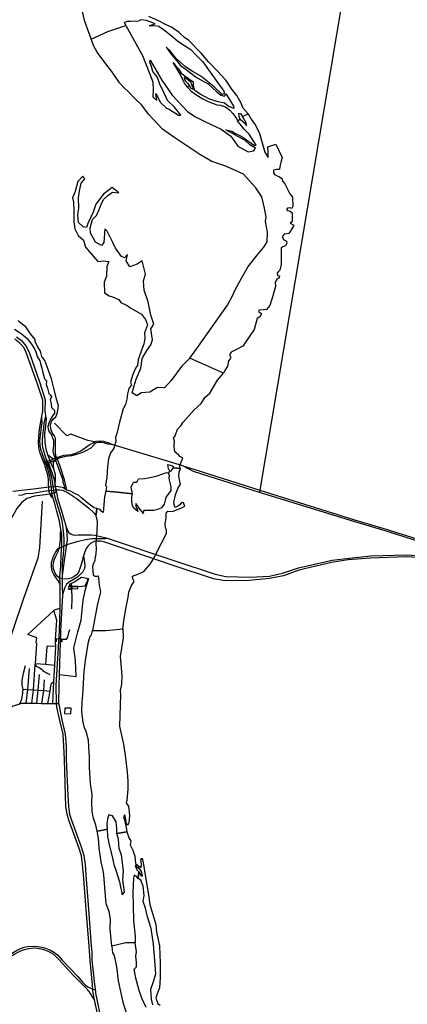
# Model space of a CAD drawing. Header units: millimetres. Extents: x 664923 to 767831, y 3118803 to 3207600.
# Tile 334 of 422: x 717351 to 719886, y 3174447 to 3180895. Entities that reach past the tile are written whole.
import ezdxf

# ---------------------------------------------------------------- set-up
doc = ezdxf.new("R2010")
doc.units = ezdxf.units.MM
for name, color, linetype in [('buildings', 5, 'Continuous'), ('parks', 8, 'Continuous'), ('railways', 4, 'Continuous'), ('roads_2', 2, 'Continuous'), ('roads_3', 3, 'Continuous'), ('water', 7, 'Continuous')]:
    doc.layers.add(name, color=color, linetype=linetype)

msp = doc.modelspace()

# ---------------------------------------------------------------- linework, layer by layer
at = {"layer": 'buildings'}
for points in [[(717686.48, 3177166.21), (717686.17, 3177182.85), (717670.72, 3177182.56), (717670.94, 3177170.84), (717671.03, 3177165.92), (717686.48, 3177166.21)], [(717690.61, 3177183.47), (717690.91, 3177167.31), (717731.24, 3177170.15), (717730.19, 3177184.21), (717690.61, 3177183.47)], [(717645.85, 3176387.38), (717644.33, 3176351.65), (717685.76, 3176349.92), (717687.27, 3176385.66), (717645.85, 3176387.38)]]:
    msp.add_lwpolyline(points, close=True, dxfattribs=at)
at = {"layer": 'parks'}
msp.add_lwpolyline([(717674.09, 3177197.51), (717690.61, 3177183.47), (717730.19, 3177184.21), (717779.49, 3177188.81), (717795.33, 3177224.84), (717792.52, 3177234.97), (717753.85, 3177241.8), (717717.47, 3177219.18), (717707.23, 3177211.45), (717693.44, 3177205.46), (717674.09, 3177197.51)], close=True, dxfattribs=at)
at = {"layer": 'railways'}
msp.add_lwpolyline([(717498.19, 3177742.23), (717480.88, 3177438.63), (717468.9, 3177369.9), (717375.44, 3177105.43), (717232.87, 3176683.61), (717203.22, 3176605.42), (717147.94, 3176507.05), (717127.51, 3176468.29)], dxfattribs=at)
at = {"layer": 'roads_2'}
for points in [[(717538.37, 3177853.54), (717538.37, 3177883.24), (717535.2, 3177915.27), (717526.44, 3177941.28), (717518.12, 3177970.42), (717514.4, 3177980.36), (717509.24, 3177994.9), (717494.77, 3178027.68), (717484.68, 3178056.99), (717476.21, 3178091.08), (717472.52, 3178133.5), (717479.82, 3178213.36), (717495.74, 3178299.36), (717501.76, 3178331.9), (717502.82, 3178403.01), (717461.97, 3178521.76), (717392.78, 3178714.98), (717376.6, 3178748.19), (717351.63, 3178777.62), (717318.93, 3178804.12)], [(717330.06, 3178819.41), (717362.12, 3178793.51), (717390.62, 3178759.55), (717413.08, 3178718.07), (717479.24, 3178524.61), (717516.21, 3178405.38), (717515.68, 3178331.23), (717520.09, 3178301.21), (717522.9, 3178282.09), (717519.19, 3178234.06), (717511.63, 3178183.59), (717513.93, 3178124.32), (717522.42, 3178084.72), (717532.49, 3178047.2), (717544.06, 3178018.38), (717547.26, 3178009.32), (717552.65, 3177996.27), (717571.85, 3177954.07), (717582.77, 3177919.71), (717582.15, 3177888.71), (717580.88, 3177852.4)], [(717486.56, 3178172.55), (717493.59, 3178228.9), (717497.16, 3178254.08), (717495.74, 3178299.36)], [(717520.09, 3178301.21), (717509.32, 3178251.29), (717506.29, 3178224.13), (717499.19, 3178171.77), (717496.75, 3178141.11), (717497.08, 3178123.03), (717497.37, 3178107.98), (717500.78, 3178086.95), (717509.89, 3178058.51), (717521.68, 3178022.08), (717535.14, 3177976.64), (717543.11, 3177955.2), (717550.61, 3177931.75), (717557.11, 3177908.26), (717562.8, 3177873.73), (717566.39, 3177843.67), (717575.54, 3177786.11)], [(717562.51, 3177781.84), (717555.81, 3177842.97), (717552.21, 3177873.54), (717547.57, 3177906.08), (717542.07, 3177929.57), (717534.09, 3177952.02), (717527.18, 3177970.97), (717512.79, 3178011.86), (717499.47, 3178049.28), (717489.8, 3178080.22), (717485.23, 3178108.76), (717482.68, 3178137.33), (717486.56, 3178172.55)], [(717521.68, 3178022.08), (717541.98, 3177984.43), (717562.72, 3177924.46), (717574.06, 3177891.3), (717600.9, 3177752.99)], [(717543.78, 3177803.29), (717538.37, 3177853.54)], [(717560.15, 3177763.32), (717550.21, 3177787.01), (717543.78, 3177803.29)], [(717580.88, 3177852.4), (717587.61, 3177802.66)], [(717828.48, 3174546.76), (717827.23, 3174566.47), (717826.76, 3174573.96), (717812.41, 3174733.55), (717804.44, 3174828.31), (717786.32, 3175068.94), (717767.18, 3175297.23), (717762.24, 3175363.07), (717754.99, 3175419.01), (717737.86, 3175474.16), (717671.69, 3175652.6), (717660.63, 3175693.17), (717652.95, 3175741.88), (717650.33, 3175815.78), (717642.87, 3176049.81), (717640.02, 3176135.42), (717634.19, 3176216.03), (717613.92, 3176306.24), (717593.55, 3176393.36), (717590.41, 3176416.38), (717589.81, 3176535.63), (717609.82, 3176890.32), (717614.91, 3177042.52), (717614.64, 3177196.88), (717613.27, 3177251.68), (717618.9, 3177316.56), (717622.35, 3177394.47), (717626.71, 3177459.25), (717625.89, 3177486.89), (717625.42, 3177527.11), (717620.57, 3177557.32), (717611.93, 3177611.03), (717591.55, 3177683.1), (717581.84, 3177718.94), (717573.25, 3177746.39), (717562.51, 3177781.84)], [(717575.54, 3177786.11), (717588.01, 3177740.14), (717601.91, 3177698.73), (717613.16, 3177663.29), (717622.96, 3177625.32), (717627.45, 3177601.3), (717633.24, 3177561.24), (717636.39, 3177527.66), (717639.58, 3177492.07), (717638.17, 3177459.91), (717637.29, 3177425.76), (717635.36, 3177394.09), (717628.88, 3177335.22), (717629.36, 3177255.9), (717629.17, 3177181.62)], [(717600.9, 3177752.99), (717622.54, 3177684.81), (717651.23, 3177580.41), (717661.76, 3177557.51), (717672.75, 3177536.12), (717687.07, 3177526.35), (717706.86, 3177520.2), (717732.08, 3177521.17), (717769.44, 3177520.77)], [(717651.23, 3177580.41), (717657.97, 3177530.34), (717660.26, 3177488.7), (717642.11, 3177352.79)], [(717667.11, 3177459.96), (717725.57, 3177477.87)], [(717725.57, 3177477.87), (717780.33, 3177491.45), (717825.62, 3177498.32), (717912.45, 3177497.43), (717922.5, 3177499.52)], [(717614.64, 3177196.88), (717600.83, 3177225.24), (717586.88, 3177242.55), (717572.91, 3177260.87), (717562.88, 3177284.79), (717558.33, 3177311.81), (717559.35, 3177338.44), (717564.99, 3177361.14), (717572.17, 3177381.86), (717583.82, 3177406.19), (717602.5, 3177433.14)], [(717602.5, 3177433.14), (717667.11, 3177459.96)], [(717642.11, 3177352.79), (717629.36, 3177255.9)], [(717629.17, 3177181.62), (717630.44, 3177129.07), (717617.2, 3176890.92), (717609.42, 3176607.08), (717605.8, 3176532.76), (717605.21, 3176418.02), (717608.27, 3176401.61), (717625.58, 3176309.37), (717647.13, 3176217.34), (717655.46, 3176136.16), (717654.57, 3176050.48), (717664.54, 3175815.27), (717669.63, 3175742.02), (717677.35, 3175693.49), (717688.65, 3175652.41), (717752.61, 3175477.97), (717769.79, 3175420.97), (717779.56, 3175362), (717783.89, 3175296.14), (717801.12, 3175069.67), (717818.63, 3174829.03), (717821.84, 3174789.64), (717823.43, 3174737.91), (717840.2, 3174576.13), (717841.47, 3174566.13), (717844.42, 3174542.7)], [(717179.41, 3174705.89), (717187.19, 3174710.81), (717234.36, 3174740.73), (717307.33, 3174787), (717328.85, 3174799.77), (717350.41, 3174810.22), (717379.99, 3174821.6), (717403.99, 3174826.17), (717442.84, 3174828.9), (717468.27, 3174826.41), (717494.53, 3174821.49), (717519.92, 3174814.36), (717551.37, 3174801.29), (717577.69, 3174785.8), (717599.89, 3174769.33), (717628.73, 3174737.21), (717730.08, 3174629.57), (717761.86, 3174592.16), (717781.42, 3174571.65), (717796.25, 3174561.1), (717809.3, 3174554.99), (717828.48, 3174546.76), (717844.42, 3174542.7)], [(717839.93, 3174476.4), (717827.63, 3174497.13), (717804.85, 3174530.33), (717800.05, 3174535.72), (717791.47, 3174545.33), (717774.96, 3174563.8), (717699.04, 3174640.98), (717606.22, 3174741.59), (717572.84, 3174772.67), (717538.96, 3174792.64), (717501.16, 3174805.6), (717464.02, 3174813.11), (717439.09, 3174814.09), (717409.29, 3174811.35), (717379.37, 3174804.42), (717349.75, 3174792.38), (717319.09, 3174775.96), (717216.81, 3174711.89), (717194.04, 3174697.63), (717186.53, 3174692.92)], [(718075.83, 3173474.1), (718054.05, 3173540.82), (718017.78, 3173653.8), (718012.32, 3173677.61), (717975.46, 3173829.5), (717926.92, 3174007.03), (717911.33, 3174107.39), (717901.16, 3174151.17), (717866.78, 3174356.25), (717839.93, 3174476.4), (717830.51, 3174522.27), (717829.18, 3174535.67), (717828.48, 3174546.76)], [(717844.42, 3174542.7), (717845.77, 3174531.98), (717847.15, 3174521.02), (717855.72, 3174478.06), (717867.35, 3174416.39), (717879.67, 3174360.54), (717893.38, 3174332.24), (717912.71, 3174303.22), (717930.44, 3174282.6), (717959.54, 3174250.48), (717987.4, 3174218.34), (718002.05, 3174197.04), (718011.31, 3174165.16), (718002.23, 3174120.62), (717990.42, 3174056.91), (717971.66, 3173999.86), (717963.28, 3173951.01), (717966.32, 3173920.87), (717989.67, 3173831.93), (718018.26, 3173727.07), (718091.02, 3173478.3)]]:
    msp.add_lwpolyline(points, dxfattribs=at)
at = {"layer": 'roads_3'}
for points in [[(719005.7, 3185382.2), (718774.95, 3183388.36), (718872.45, 3183331.8), (718936.73, 3183257.93), (718967.8, 3183166.74), (719045.19, 3182842.84), (719036.61, 3182629.93), (719458.91, 3181361.35), (719486.97, 3181207.51), (719461.17, 3181019.28), (718922.34, 3177813.88), (718919.97, 3177799.77)], [(717839.89, 3178131.73), (717795.87, 3178139.67), (717685.65, 3178181.22), (717658.04, 3178170.18), (717577.37, 3178252.05)], [(717803.72, 3178108.07), (717830.1, 3178125.05)], [(717830.1, 3178125.05), (717839.89, 3178131.73), (717851.19, 3178136.16), (717872.03, 3178138.04), (717898.54, 3178135.97), (717934.46, 3178125.3), (717961.9, 3178111.54)], [(717961.9, 3178111.54), (717930.18, 3178115.24), (717904.74, 3178121.99), (717887.54, 3178125.81), (717865.66, 3178125.56), (717850.75, 3178124.8), (717841.2, 3178117.99)], [(717606.08, 3178032.01), (717638.98, 3178042.98), (717689.92, 3178048.59), (717722.79, 3178058.63), (717751.38, 3178071.73), (717803.72, 3178108.07)], [(717814.81, 3178090.18), (717783.98, 3178071.69), (717760.66, 3178060.62), (717728.29, 3178048.94), (717692.02, 3178039.62), (717649.92, 3178035.4), (717609.45, 3178023.95)], [(717841.2, 3178117.99), (717814.81, 3178090.18)], [(718417.8, 3177973.27), (717961.9, 3178111.54)], [(717509.24, 3177994.9), (717547.26, 3178009.32), (717576.8, 3178021.19)], [(717580.63, 3178011.64), (717561.68, 3178001.23), (717552.65, 3177996.27), (717514.4, 3177980.36)], [(717532.49, 3178047.2), (717553.5, 3178031.1), (717566.12, 3178024.13), (717576.8, 3178021.19)], [(717580.63, 3178011.64), (717569.5, 3177994.94), (717569.4, 3177979.53), (717571.85, 3177954.07)], [(717576.8, 3178021.19), (717606.08, 3178032.01)], [(717609.45, 3178023.95), (717580.63, 3178011.64)], [(718417.8, 3177973.27), (718489.01, 3177951.03), (718922.34, 3177813.88), (719540.08, 3177619.53), (719732.97, 3177564.09), (720066.41, 3177457.92), (720254.26, 3177397.56), (720301.21, 3177390.22), (720341.55, 3177385.87), (720378.56, 3177366.83)], [(720353.43, 3177357.65), (720345.86, 3177366.79), (720334.23, 3177373.2), (720254.26, 3177384.93), (720056.89, 3177446.87), (719734.37, 3177550.2), (719535.98, 3177610.07), (718919.97, 3177799.77), (718486.7, 3177937.35), (718417.8, 3177973.27)], [(717587.61, 3177798.43), (717550.21, 3177787.01), (717498.75, 3177782.2), (717448.29, 3177774.32), (717397.02, 3177759.24), (717361.91, 3177731.01), (717331.19, 3177694.43), (717277.82, 3177596.23), (717243.08, 3177514.03), (717156.08, 3177308.15), (717010.45, 3176941.32), (716963.31, 3176633.02), (716924.64, 3176453.66), (716899.3, 3176314.43), (716889.05, 3176258.22), (716879.71, 3176211.07), (716854.88, 3176062.51), (716848.43, 3176034.11), (716844.8, 3176019.98)], [(717610.95, 3177440.94), (717613.66, 3177458.56), (717617.07, 3177491.77), (717616.96, 3177524.9), (717620.57, 3177557.32)], [(718619.2, 3177234.62), (718348.95, 3177323.07), (717906.58, 3177472.79), (717878.92, 3177480.89), (717860.15, 3177481.17), (717838.73, 3177477.21), (717814.52, 3177464.59), (717799.21, 3177449.84), (717785.02, 3177431.33), (717777.38, 3177411.28), (717768, 3177383.22), (717753.76, 3177334.66), (717735.68, 3177275.57), (717721.83, 3177260.75), (717705.91, 3177248.4), (717686.43, 3177237.5), (717659.28, 3177231.97), (717628.96, 3177233.9), (717608.66, 3177240.06), (717594.82, 3177251.35), (717582.36, 3177269.69), (717574.35, 3177293.14), (717570.37, 3177316.66), (717571.47, 3177339.28), (717578.62, 3177362.01), (717589.25, 3177387.32), (717601.38, 3177413.64), (717610.95, 3177440.94)], [(717769.44, 3177520.77), (717792.18, 3177521.62), (717818.72, 3177521.69), (717842.38, 3177519.2), (717915.53, 3177501.84), (717922.5, 3177499.52), (718359.25, 3177353.66), (718630.08, 3177265.04)], [(717768, 3177383.22), (717771.97, 3177359.09), (717775.39, 3177338.58), (717775.72, 3177320.5), (717774.06, 3177301.39), (717763.86, 3177280.11), (717746.55, 3177261.21), (717728.17, 3177245.3), (717702.72, 3177229.76)], [(720171.11, 3177356.93), (720019.28, 3177369.39), (719881.67, 3177377.48), (719646.59, 3177369.59), (719499.71, 3177357.55), (719390.72, 3177341.58), (719177.74, 3177291.19), (719075.36, 3177254.22), (718984.54, 3177235.51), (718852.69, 3177222.73), (718694.76, 3177220.27), (718619.2, 3177234.62)], [(718630.08, 3177265.04), (718699.04, 3177248.8), (718856.62, 3177244.48), (718985.41, 3177251.27), (719070.01, 3177271.09), (719174.83, 3177306.57), (719395.48, 3177356.64), (719505.85, 3177369.65), (719647.34, 3177383.25), (719881.41, 3177391.39), (720020.05, 3177381.79), (720172.73, 3177369.34)], [(717609.42, 3176607.08), (717720.23, 3176595.07), (717715.15, 3176698.27), (717704.69, 3176781.03), (717731.03, 3176886.89), (717751.64, 3176962.92), (717764.9, 3177094.63), (717778.43, 3177156.45), (717803.43, 3177237.63)], [(717702.72, 3177229.76), (717677.27, 3177214.23), (717657.37, 3177198.79), (717644.25, 3177171.94), (717630.44, 3177129.07)], [(717689.37, 3177165.23), (717669.47, 3177165.09), (717669.66, 3177170.89)], [(717687.53, 3177208.18), (717688.9, 3177181.91), (717689.37, 3177165.23), (717691, 3177106.53), (717688.38, 3177036.06)], [(717404.69, 3176868.27), (717573.26, 3177025.82), (717578.12, 3177030.36), (717614.91, 3177042.52)], [(717567.35, 3176417.32), (717574.82, 3176561.04), (717580.34, 3176668.44), (717586.9, 3176789.66), (717585.27, 3176823.09), (717584.59, 3176837.21), (717593.27, 3176962.03), (717573.26, 3177025.82)], [(717625.08, 3176821.96), (717621.86, 3176821.72), (717621.87, 3176838.89), (717657.19, 3176839.33), (717665.41, 3176851.97), (717671.12, 3176883.12), (717677.58, 3176902.28)], [(717452.9, 3176679.37), (717461.48, 3176807.49), (717458.86, 3176817.11), (717461.97, 3176847.43), (717404.69, 3176868.27)], [(717590.48, 3176823.55), (717591.35, 3176841.83)], [(717591.35, 3176841.83), (717625.94, 3176840.22)], [(717625.94, 3176840.22), (717625.08, 3176821.96)], [(717586.9, 3176789.66), (717533.54, 3176791.63), (717528.08, 3176789.19), (717518.99, 3176673.82)], [(717590.48, 3176823.55), (717585.27, 3176823.09)], [(717351.56, 3176415.24), (717364.86, 3176444.95), (717371.15, 3176487.32), (717372.29, 3176510.56), (717366.81, 3176537.33), (717366.76, 3176568.11), (717374.5, 3176616.77), (717387.48, 3176666.32)], [(717392.17, 3176419.41), (717403.63, 3176509.08), (717415.37, 3176647.01)], [(717429.46, 3176418.56), (717439.95, 3176507.38), (717452.37, 3176672.24), (717452.9, 3176679.37)], [(717452.37, 3176672.24), (717458.88, 3176661.91), (717467.87, 3176657.64), (717475.51, 3176655.7), (717485.34, 3176649.1), (717493.59, 3176642.46), (717499.5, 3176634.76), (717503.79, 3176629.88), (717508.04, 3176627.35), (717515.96, 3176623.85), (717522.85, 3176620.06), (717534.24, 3176613.75), (717547.2, 3176607.73)], [(717452.9, 3176679.37), (717518.99, 3176673.82)], [(717518.99, 3176673.82), (717580.34, 3176668.44)], [(717461.65, 3176418.28), (717471.29, 3176504.76), (717479.31, 3176606.46)], [(717372.29, 3176510.56), (717403.63, 3176509.08), (717439.95, 3176507.38), (717471.29, 3176504.76), (717505.74, 3176501.88), (717550.82, 3176497.98)], [(717510.37, 3176571.31), (717505.74, 3176501.88), (717493.64, 3176417.99)], [(717535.09, 3176417.61), (717550.82, 3176497.98), (717554.41, 3176530.4), (717559.3, 3176549.8), (717574.82, 3176561.04)], [(716968.83, 3175895.23), (716984.65, 3175901.7), (717038.79, 3175923.52), (717083.95, 3175948.87), (717109.01, 3175983.25), (717124.97, 3176026.86), (717133.71, 3176064.58), (717175.98, 3176216.14), (717206.34, 3176303.83), (717241.02, 3176356.13), (717303.68, 3176399.03), (717351.56, 3176415.24), (717365.69, 3176420.01), (717392.17, 3176419.41), (717429.46, 3176418.56), (717461.65, 3176418.28), (717493.64, 3176417.99), (717535.09, 3176417.61), (717567.35, 3176417.32), (717590.41, 3176416.38), (717605.21, 3176418.02)]]:
    msp.add_lwpolyline(points, dxfattribs=at)
at = {"layer": 'water'}
for points in [[(717759.36, 3180948.38), (717771.57, 3180891.32), (717800.27, 3180813.63), (717817.96, 3180768.07), (717928.02, 3180817.07), (718045.57, 3180858), (718035.63, 3180875.94), (718052.78, 3180886.12), (718075.69, 3180885.94), (718130.13, 3180888.8), (718144.84, 3180896.47), (718177.13, 3180891.53), (718219.52, 3180876.31), (718235.17, 3180867.36), (718221.04, 3180861.55), (718197, 3180855.56), (718232.87, 3180858.08), (718260.81, 3180853.67), (718291.56, 3180832.08), (718340.61, 3180791.73), (718382.12, 3180757.4), (718410.98, 3180736.99), (718470.49, 3180700.54), (718498.33, 3180669.03), (718549.4, 3180620.1), (718595.9, 3180551.35), (718686.15, 3180427.39), (718690.14, 3180412.68), (718676.02, 3180406.25), (718623.71, 3180455.16), (718535.7, 3180525.59), (718486.23, 3180554.84), (718435.47, 3180587.16), (718374.99, 3180642.07), (718332.55, 3180693.01), (718309.22, 3180715.99), (718339.15, 3180671.58), (718377.1, 3180628.56), (718403.11, 3180595.78), (718440.14, 3180569.37), (718505.49, 3180518.24), (718561.2, 3180486.64), (718583.08, 3180475.34), (718641.02, 3180423.46), (718665.6, 3180400.51), (718690.48, 3180394.82), (718698.26, 3180409.13), (718722.49, 3180372.01), (718749.28, 3180330.01), (718750.85, 3180312.8), (718715.23, 3180329.99), (718690.74, 3180348.01), (718640.97, 3180360.62), (718588.04, 3180376.26), (718531.08, 3180408.45), (718496.61, 3180430.6), (718485.41, 3180466.73), (718476.75, 3180465.96), (718483.85, 3180450.69), (718488.42, 3180437.84), (718474.04, 3180445.58), (718461.97, 3180461.98), (718447.26, 3180454.32), (718471.27, 3180428.28), (718508.95, 3180400.03), (718548.38, 3180377.98), (718583.38, 3180360.16), (718640.16, 3180337.2), (718661.23, 3180336.37), (718696.75, 3180324.71), (718725.04, 3180301.84), (718745.86, 3180281.28), (718768.14, 3180249.05), (718775.38, 3180233.22), (718793.13, 3180244.64), (718786.49, 3180261.1), (718784.21, 3180283.86), (718794.79, 3180280.97), (718802.42, 3180270.03), (718807.68, 3180260.32), (718845.11, 3180278.88), (718813.33, 3180315.81), (718797.14, 3180353.09), (718771.52, 3180398.81), (718737.32, 3180439.44), (718699.03, 3180499.71), (718647.2, 3180556.02), (718584.73, 3180618.29), (718537.21, 3180675.91), (718452.58, 3180764.26), (718430.05, 3180776.78), (718392.88, 3180811.19), (718342.69, 3180845.97), (718309.55, 3180862.6), (718257.68, 3180888.12), (718195.86, 3180916.52)], [(717316.3, 3178868.87), (717360.17, 3178840.73), (717399.18, 3178807.58), (717427.73, 3178771.14), (717448.84, 3178735.19), (717457.3, 3178713.16), (717463.93, 3178689.88), (717481.81, 3178660.65), (717486.45, 3178644.71), (717494.45, 3178614.05), (717501.19, 3178585.23), (717513.74, 3178542.94), (717520.7, 3178535.07), (717526.41, 3178527.78), (717523.09, 3178506.77), (717531.6, 3178481.67), (717540.29, 3178447.95), (717550.35, 3178439.51), (717557.42, 3178426.09), (717549.74, 3178406.22), (717556.42, 3178379.86), (717558.09, 3178356.48), (717570.76, 3178341.92), (717578.3, 3178335.91), (717577.37, 3178319.25), (717567.12, 3178304.28), (717550.88, 3178278.71), (717541.45, 3178253.28), (717535.04, 3178231.59), (717535.93, 3178216.82), (717541.19, 3178200.9), (717550.12, 3178186.9), (717557.74, 3178176.56), (717563.56, 3178163.73), (717570.81, 3178139.84), (717572.64, 3178108.45), (717569.94, 3178086.84), (717567.77, 3178070.78), (717571.27, 3178049.28), (717578.37, 3178034.01), (717587.59, 3178004.6), (717592.88, 3177986.84), (717603.34, 3177957.46), (717615.67, 3177926.89), (717626.09, 3177899.35), (717632.68, 3177878.53), (717632.91, 3177866.21), (717639.4, 3177849.7), (717644.86, 3177822.68), (717649.96, 3177817.54), (717659.8, 3177814.72), (717653.89, 3177837.03), (717643.77, 3177881.2), (717618.1, 3177962.67), (717605.03, 3177999.39), (717587.55, 3178039.73), (717585.24, 3178063.71), (717584.64, 3178129.01), (717584.79, 3178154.27), (717576.38, 3178173.22), (717562.41, 3178192.06), (717555.18, 3178214.1), (717551.53, 3178243.61), (717559.19, 3178264.7), (717568.85, 3178278.44), (717585.87, 3178295.39), (717596.02, 3178315.29), (717602.22, 3178348.07), (717603.73, 3178366.58), (717588.5, 3178419.89), (717573.11, 3178481.21), (717557.68, 3178544.38), (717527.62, 3178628.84), (717513.97, 3178663.09), (717495.5, 3178690.47), (717485.59, 3178723.56), (717466.43, 3178754.62), (717450.95, 3178787.59), (717451.32, 3178801.16), (717421.54, 3178837.57), (717404.3, 3178864.96), (717391.58, 3178883.21), (717367.74, 3178899.4), (717351.97, 3178915.13), (717340.61, 3178926)], [(717342.33, 3177781.19), (717367.82, 3177783.98), (717390.89, 3177792.49), (717436.7, 3177795.65), (717509.07, 3177806.83), (717589.01, 3177816.4), (717613.4, 3177816.28), (717631.47, 3177813.16), (717667.79, 3177795.94), (717726.57, 3177757.18), (717750.73, 3177737.98), (717801.41, 3177698.49), (717838.64, 3177663.38), (717849.39, 3177647.4), (717852.05, 3177671.04), (717854.91, 3177694.31), (717837.42, 3177698.02), (717799.13, 3177726.76), (717754.31, 3177764.05), (717734.83, 3177781.59), (717696.74, 3177799.94), (717682.07, 3177808.33), (717659.8, 3177814.72), (717649.96, 3177817.54), (717637.56, 3177828.86), (717616.57, 3177833.67), (717587.44, 3177838.9), (717525.43, 3177832.55), (717439.13, 3177821.12), (717306.47, 3177804.78)], [(718221.4, 3174443.09), (718212.39, 3174481.65), (718207.86, 3174546.67), (718225.97, 3174597.27), (718241.6, 3174647.01), (718235.02, 3174733.41), (718225.54, 3174841.17), (718209.53, 3174944.7), (718187.39, 3175020.92), (718173.08, 3175077.51), (718159.03, 3175120.09), (718165.76, 3175158.94), (718157.96, 3175221.43), (718142.34, 3175259.86), (718125.55, 3175271.91), (718130.54, 3175314.84), (718142.57, 3175291.99), (718154.28, 3175285.63), (718149.64, 3175311.91), (718139.39, 3175329.02), (718126.81, 3175337.02), (718129.83, 3175352.74), (718145.73, 3175343.96), (718147.84, 3175364.6), (718143.98, 3175393.38), (718152.08, 3175403.41), (718161.12, 3175362.38), (718170.7, 3175293.35), (718193.82, 3175164.41), (718200.82, 3175100.27), (718241.37, 3174969.19), (718246.44, 3174919.85), (718265.52, 3174829.56), (718270.13, 3174715.94), (718268.59, 3174621.14), (718264.85, 3174555.97), (718251.39, 3174522.76), (718240.46, 3174487.12), (718254.34, 3174453.6), (718270.32, 3174440.7)], [(718178.65, 3174425.81), (718148.52, 3174487.05), (718132.64, 3174538.66), (718110.46, 3174617.36), (718099.39, 3174677.31), (718115.67, 3174693.27), (718114.28, 3174722.91), (718109.4, 3174762.37), (718113.85, 3174790.47), (718106.13, 3174848.83), (718044, 3174848.89), (717952.92, 3174827.29), (717957.34, 3174784.55), (717967.53, 3174767.36), (717984.82, 3174691.64), (717993.96, 3174601.99), (718025.57, 3174461.68), (718056.38, 3174364.19)]]:
    msp.add_lwpolyline(points, dxfattribs=at)
for points in [[(718463.36, 3178678.49), (718519.42, 3178756.94), (718608.98, 3178882.81), (718710.8, 3179025.27), (718743.5, 3179087.49), (718760.18, 3179126.31), (718801.34, 3179202.17), (718844.38, 3179279.99), (718903.96, 3179353.3), (718948.44, 3179406.11), (718970.04, 3179441.17), (718972.73, 3179503.79), (718958.84, 3179573.8), (718963.15, 3179601.8), (718951.38, 3179661.26), (718934.5, 3179736.02), (718894.69, 3179794.95), (718813.7, 3179882.94), (718747.3, 3179914.42), (718691.72, 3179937.45), (718607.95, 3179967.64), (718529.71, 3180012.37), (718359.23, 3180125.63), (718285.66, 3180179.12), (718254.12, 3180210.29), (718226.44, 3180241.54), (718192.89, 3180276.52), (718149.18, 3180334.76), (718101.14, 3180381.33), (718064.41, 3180420.42), (718030.94, 3180451.54), (718003.28, 3180481.83), (717953.52, 3180555.98), (717914.86, 3180605.3), (717857.3, 3180682.19), (717836.23, 3180722.21), (717817.96, 3180768.07), (717928.02, 3180817.07), (718045.57, 3180858), (718154.7, 3180661.77), (718221.82, 3180487.85), (718223.71, 3180438.8), (718221.71, 3180390.64), (718248.27, 3180367.08), (718240.66, 3180412.17), (718271.74, 3180354.04), (718310.18, 3180316.26), (718323.61, 3180311.96), (718390.27, 3180270.83), (718405.63, 3180270.13), (718362.55, 3180322.54), (718316.65, 3180366.03), (718288.72, 3180429.08), (718269.67, 3180467.16), (718264.47, 3180480.37), (718250.32, 3180521.99), (718221.95, 3180555.46), (718213.39, 3180589.31), (718202.94, 3180618.19), (718203.71, 3180630.53), (718279.98, 3180498.41), (718347.18, 3180402.09), (718383.57, 3180363.84), (718449.79, 3180292.64), (718500.97, 3180258.61), (718565.98, 3180225.34), (718668.92, 3180177.99), (718731.2, 3180132.84), (718776.65, 3180066.91), (718816.05, 3180046.09), (718844.22, 3180029.99), (718883.1, 3180036.89), (718893.94, 3180053.1), (718856.97, 3180076.43), (718824.2, 3180106.61), (718772.94, 3180132.76), (718742.87, 3180150.67), (718698.48, 3180173.25), (718737.64, 3180165.36), (718762.06, 3180151.04), (718800.18, 3180132.66), (718825.88, 3180115.89), (718843.48, 3180102.05), (718887.42, 3180070.85), (718896.64, 3180074.09), (718850.71, 3180145.93), (718819.73, 3180179.23), (718775.38, 3180233.22), (718793.13, 3180244.64), (718809.53, 3180228.32), (718822.75, 3180216.86), (718834.21, 3180199.82), (718832.61, 3180218.9), (718814.06, 3180250.58), (718807.68, 3180260.32), (718845.11, 3180278.88), (718865.57, 3180244.77), (718893.56, 3180205.25), (718919.98, 3180150.31), (718955.09, 3180028.38), (718975.58, 3179993.03), (718976.18, 3180026.31), (718973.65, 3180061.99), (719025.93, 3180080.84), (719068.46, 3179992.93), (719059.77, 3179960.74), (719051.63, 3179932.87), (719049.24, 3179915.01), (719030.3, 3179914.6), (719011.18, 3179910.54), (719011.5, 3179893.29), (719018.52, 3179882.34), (719034.19, 3179872.17), (719050.27, 3179866.88), (719067.87, 3179853.04), (719070.02, 3179837.06), (719085.81, 3179820.73), (719118.03, 3179754.18), (719135.77, 3179732.34), (719137.52, 3179672.61), (719131.59, 3179658.95), (719118.5, 3179663.02), (719101.84, 3179660.24), (719097.06, 3179650.91), (719105.22, 3179644.91), (719120.14, 3179642.11), (719133.38, 3179629.42), (719133.19, 3179573.97), (719120.38, 3179563.25), (719144.15, 3179550.77), (719138.79, 3179539.57), (719111.12, 3179495.93), (719080.24, 3179491.66), (719068.21, 3179472.95), (719078.5, 3179452.81), (719095.99, 3179444.51), (719097.47, 3179432.22), (719089.11, 3179414.81), (719072.52, 3179408.33), (719062.12, 3179401.36), (719060.46, 3179292.29), (719052.5, 3179254.55), (719039.73, 3179242.62), (719034.29, 3179235.12), (719037.65, 3179221.01), (719050.1, 3179217.54), (719047.87, 3179204.56), (719032.59, 3179193.81), (719022.4, 3179175.75), (719024.79, 3179147.45), (719006.73, 3179087.35), (718986.25, 3179023.51), (718965.68, 3178997.87), (718944.69, 3178994.39), (718917.45, 3178993.88), (718912.04, 3178985.15), (718925.84, 3178975.56), (718931.54, 3178968.89), (718921.37, 3178950.22), (718904.27, 3178937.57), (718884.55, 3178866.35), (718809.81, 3178757.13), (718769.35, 3178735.42), (718734.36, 3178718.74), (718724.18, 3178700.06), (718731.93, 3178683.58), (718728.38, 3178674.26), (718716.23, 3178661.72), (718710.1, 3178625.26), (718693.28, 3178597.82), (718682.93, 3178580.33), (718546.01, 3178641.55), (718463.36, 3178678.49)], [(718447.26, 3180454.32), (718428.19, 3180480.45), (718415.94, 3180506.09), (718399.85, 3180538.44), (718364.7, 3180596.91), (718354.46, 3180614.58), (718367.8, 3180596.97), (718389.3, 3180572.73), (718407.75, 3180545.98), (718469.33, 3180498.46), (718484.39, 3180488.28), (718485.41, 3180466.73), (718476.75, 3180465.96), (718472.06, 3180484.97), (718455.75, 3180496.37), (718439.38, 3180510.84), (718427.52, 3180516.16), (718425.83, 3180506.89), (718435.4, 3180491.67), (718447.41, 3180478.96), (718461.97, 3180461.98), (718447.26, 3180454.32)], [(717914.3, 3177808.04), (717991.09, 3177800.22), (718088.85, 3177789.17), (718079.31, 3177833.27), (718095.13, 3177867.27), (718116.41, 3177867.67), (718126.67, 3177888.07), (718166.31, 3177889.78), (718202.94, 3177897.21), (718250.16, 3177907.72), (718286.67, 3177921.88), (718311.69, 3177929.08), (718323.37, 3177926.42), (718333.7, 3177942.98), (718323.85, 3177952.42), (718321.6, 3177968.75), (718319.41, 3177982.18), (718337.89, 3177977.71), (718355.43, 3177971.3), (718355.62, 3177960.72), (718402.15, 3177956.78), (718396.13, 3177968.22), (718407.17, 3177998.27), (718417.33, 3178024.45), (718397.8, 3178033.71), (718390.83, 3178044.18), (718375.08, 3178058.32), (718364.19, 3178071.59), (718360.62, 3178107.14), (718363.02, 3178134.15), (718357.78, 3178155.23), (718367.19, 3178169.84), (718382.82, 3178213.46), (718403.68, 3178235.99), (718419.68, 3178260.35), (718492.68, 3178340.66), (718538.35, 3178381.95), (718560.82, 3178421.85), (718594.16, 3178450.39), (718643.88, 3178533.88), (718682.93, 3178580.33), (718546.01, 3178641.55), (718463.36, 3178678.49), (718408.73, 3178624.52), (718341.5, 3178533.01), (718298.87, 3178484.07), (718251.65, 3178486.8), (718202.64, 3178455.81), (718145.87, 3178451.13), (718115.98, 3178432.52), (718086.58, 3178452.42), (718099.05, 3178497.18), (718111.52, 3178541.94), (718144.04, 3178613.54), (718152.52, 3178677.47), (718183.01, 3178728.59), (718207.7, 3178766.35), (718219.19, 3178799.06), (718209.39, 3178869.87), (718228.15, 3178901.51), (718208.91, 3178960.11), (718190.34, 3179047.61), (718164.71, 3179124.13), (718161.14, 3179185.43), (718173.64, 3179228.98), (718151.46, 3179315.2), (718117.96, 3179295.32), (718071.14, 3179276.4), (718047.43, 3179315.65), (718056.34, 3179356.73), (718036.19, 3179334.7), (718015.43, 3179345.14), (717976.94, 3179398.56), (717959.31, 3179435.53), (717921.65, 3179509.43), (717908.05, 3179524.82), (717900.04, 3179435.63), (717885.87, 3179417.31), (717846.75, 3179439.44), (717830.52, 3179466.81), (717814.24, 3179496.59), (717811.15, 3179532.63), (717827.09, 3179585.87), (717853.18, 3179612.83), (717871.7, 3179657.69), (717884.46, 3179686.81), (717900.77, 3179719.61), (717928.16, 3179742.98), (717957.97, 3179765.19), (717999.17, 3179761.15), (717956.18, 3179796.45), (717897.75, 3179752.03), (717849.4, 3179686.16), (717831, 3179635.28), (717797.31, 3179561.25), (717786.94, 3179533.38), (717765.09, 3179537.79), (717734.31, 3179567.29), (717729.75, 3179616.53), (717737.41, 3179659.99), (717736.1, 3179729.76), (717742.52, 3179774.4), (717753.67, 3179825.14), (717777.35, 3179852.05), (717763.69, 3179871.05), (717731.7, 3179835.55), (717712.36, 3179770.22), (717694.99, 3179728.99), (717701.58, 3179700.23), (717703.92, 3179640.12), (717703.99, 3179571.53), (717712.12, 3179524.75), (717732.25, 3179483.02), (717767.92, 3179451.2), (717780.87, 3179405.72), (717832.81, 3179344.13), (717861.26, 3179310.97), (717897.46, 3179315.25), (717932.61, 3179311.1), (717921.11, 3179279.61), (717918.67, 3179215.79), (717902.49, 3179175.77), (717906.21, 3179106.06), (717936.8, 3179087.37), (717958.7, 3179080.56), (717998.96, 3179062.06), (718012.6, 3179044.28), (718054.12, 3179023.39), (718078.61, 3179007.01), (718147.09, 3178967.38), (718173.16, 3178931.77), (718187.13, 3178895.93), (718166.34, 3178843.8), (718168.17, 3178810.14), (718161.67, 3178770.3), (718148.97, 3178737.58), (718126.1, 3178667.36), (718120.76, 3178629.96), (718108.98, 3178612.88), (718090.4, 3178571.63), (718075.6, 3178522.01), (718082.05, 3178500.48), (718073.77, 3178490.69), (718064.28, 3178480.89), (718056.46, 3178445.85), (718052.3, 3178409.66), (718043.26, 3178375.8), (718028.07, 3178347.84), (718004.32, 3178259.55), (717986.37, 3178184.61), (717978.07, 3178159.95), (717978.53, 3178135.31), (717965.48, 3178088.09), (717945.12, 3178059.22), (717931.92, 3178019.69), (717924.35, 3177969.49), (717919.54, 3177895.46), (717911.12, 3177849.09), (717918.36, 3177833.83), (717914.3, 3177808.04)], [(717914.3, 3177808.04), (717905.33, 3177770.33), (717897.31, 3177668.03), (717885.6, 3177674.4), (717876.26, 3177686.58), (717854.91, 3177694.31), (717852.05, 3177671.04), (717849.39, 3177647.4), (717857.02, 3177608.79), (717855.8, 3177541.21), (717848, 3177471.04), (717849.7, 3177424.11), (717846.35, 3177382.03), (717841.66, 3177367.11), (717841.14, 3177350.63), (717833.14, 3177335.65), (717826.92, 3177314.12), (717832.06, 3177260.66), (717842.16, 3177251.78), (717855.44, 3177250.39), (717863.69, 3177252.18), (717868.5, 3177216.03), (717870.64, 3177190.53), (717874.27, 3177173.3), (717878.11, 3177145.35), (717860.46, 3177070.05), (717826.46, 3176895.58), (717916.92, 3176895.72), (718024.19, 3176905.88), (718032.87, 3176973.59), (718046.37, 3177048.82), (718060.05, 3177114.17), (718064.4, 3177147.2), (718081.82, 3177189.54), (718099.55, 3177216.23), (718090.96, 3177232.54), (718088.13, 3177250.62), (718123.5, 3177263.64), (718162.9, 3177282.51), (718204.23, 3177330.24), (718232.37, 3177375.26), (718260.27, 3177433.44), (718298.68, 3177505.01), (718311.42, 3177531.61), (718311.82, 3177554.69), (718304.11, 3177568.55), (718301.93, 3177596.52), (718309.57, 3177630.44), (718309.77, 3177664.22), (718320.3, 3177676.78), (718341.04, 3177674.69), (718355.92, 3177675.79), (718375.64, 3177684.4), (718401.15, 3177693.12), (718429.83, 3177709.31), (718421.96, 3177731.4), (718408.65, 3177734.45), (718400.62, 3177721.13), (718388.37, 3177711.83), (718367.05, 3177700.72), (718362.71, 3177711.35), (718359.8, 3177734.36), (718368.8, 3177783.96), (718385.41, 3177825.46), (718402.25, 3177854.61), (718395.97, 3177880.85), (718391.32, 3177907.95), (718394.19, 3177931.89), (718402.15, 3177956.78), (718355.62, 3177960.72), (718345.83, 3177949.11), (718340.25, 3177937.48), (718333.7, 3177942.98), (718323.37, 3177926.42), (718329.16, 3177910.91), (718326.14, 3177895.19), (718328.11, 3177878.76), (718338.83, 3177836.95), (718339.3, 3177811.41), (718307.79, 3177769.63), (718302.38, 3177748.93), (718295.43, 3177722.45), (718278.48, 3177699.06), (718257.97, 3177688.79), (718228.29, 3177681.64), (718210.89, 3177682.13), (718198.51, 3177680.26), (718176.95, 3177681.5), (718162.03, 3177682.05), (718158.15, 3177668.79), (718159.95, 3177660.59), (718131.96, 3177696.31), (718121.68, 3177714.25), (718110.68, 3177727.22), (718111, 3177709.92), (718118.82, 3177690.3), (718124.06, 3177675.57), (718109.81, 3177685.19), (718096.37, 3177695.64), (718087.78, 3177711.96), (718084.76, 3177739.92), (718085.01, 3177771.22), (718088.85, 3177789.17), (717991.09, 3177800.22), (717914.3, 3177808.04)], [(717826.46, 3176895.58), (717916.92, 3176895.72), (718024.19, 3176905.88), (718027.58, 3176847.35), (718008.67, 3176725.72), (718018.96, 3176600.67), (718016.04, 3176543.94), (718008.16, 3176504.9), (718010.09, 3176472.64), (718007.97, 3176408.67), (718003.99, 3176267.54), (718030.02, 3176150.7), (718041.63, 3176061.93), (718052.64, 3175968.54), (718057.74, 3175908.66), (718058.73, 3175855.93), (718050.8, 3175783.94), (718047.21, 3175763.44), (718061.49, 3175743.93), (718067.91, 3175684.07), (718063.52, 3175635.21), (718055.89, 3175617.93), (718046.25, 3175637.52), (718045.81, 3175661.25), (718038.01, 3175688.12), (718029.65, 3175674.78), (718036.65, 3175655.14), (718040.35, 3175634.11), (718046.86, 3175605.23), (718050.69, 3175577.62), (717985.3, 3175566.51), (717986.7, 3175597.52), (717981.22, 3175642.9), (717957.96, 3175681.36), (717934.66, 3175687.51), (717923.88, 3175661.61), (717921.22, 3175626.61), (717922.49, 3175594.34), (717883.83, 3175585.93), (717857.14, 3175581.25), (717848.48, 3175619.32), (717830.9, 3175673.7), (717823.55, 3175712.46), (717821.81, 3175769.77), (717823.53, 3175819.24), (717814.2, 3175893.55), (717806.97, 3175996.9), (717806.35, 3176065.44), (717802.45, 3176132.6), (717800.93, 3176178.06), (717784.66, 3176233.11), (717773.6, 3176257.96), (717765.61, 3176295.38), (717757.74, 3176361.81), (717759.16, 3176427.75), (717764.29, 3176472), (717772.65, 3176627.71), (717781.9, 3176699.73), (717800.82, 3176822.02), (717810.74, 3176858.45), (717820.53, 3176866.54), (717826.46, 3176895.58)], [(717857.14, 3175581.25), (717883.83, 3175585.93), (717922.49, 3175594.34), (717924.13, 3175545.82), (717936.75, 3175490.85), (717952.92, 3175423.59), (717966.49, 3175362.04), (717979.59, 3175326.03), (718002.55, 3175249.83), (718021.55, 3175163.66), (718036.12, 3175182.06), (718029.45, 3175228.91), (718025.52, 3175261.79), (718029.39, 3175320.37), (718015.87, 3175423.11), (718001.78, 3175468.17), (717996.5, 3175529.04), (717985.3, 3175566.51), (718050.69, 3175577.62), (718067.66, 3175532.85), (718077.86, 3175518.2), (718073.41, 3175490.93), (718089.77, 3175457.46), (718102.94, 3175417.32), (718107.98, 3175369.63), (718129.83, 3175352.74), (718126.81, 3175337.02), (718114.16, 3175349.15), (718106.57, 3175356.42), (718117.86, 3175328.62), (718130.54, 3175314.84), (718125.55, 3175271.91), (718112.03, 3175285.66), (718098.65, 3175292.83), (718095.66, 3175275.46), (718090.89, 3175176.5), (718092.43, 3175094.13), (718095.94, 3174995.31), (718105.33, 3174891.66), (718106.13, 3174848.83), (718044, 3174848.89), (717952.92, 3174827.29), (717942.02, 3174942.19), (717944.18, 3175004.83), (717936.61, 3175054.96), (717915.79, 3175105.66), (717909.35, 3175184.63), (717899.83, 3175294.87), (717896.79, 3175324.48), (717883.31, 3175381.09), (717870.04, 3175470.64), (717866.34, 3175535.68), (717857.14, 3175581.25)]]:
    msp.add_lwpolyline(points, close=True, dxfattribs=at)

doc.saveas('drawing.dxf')
